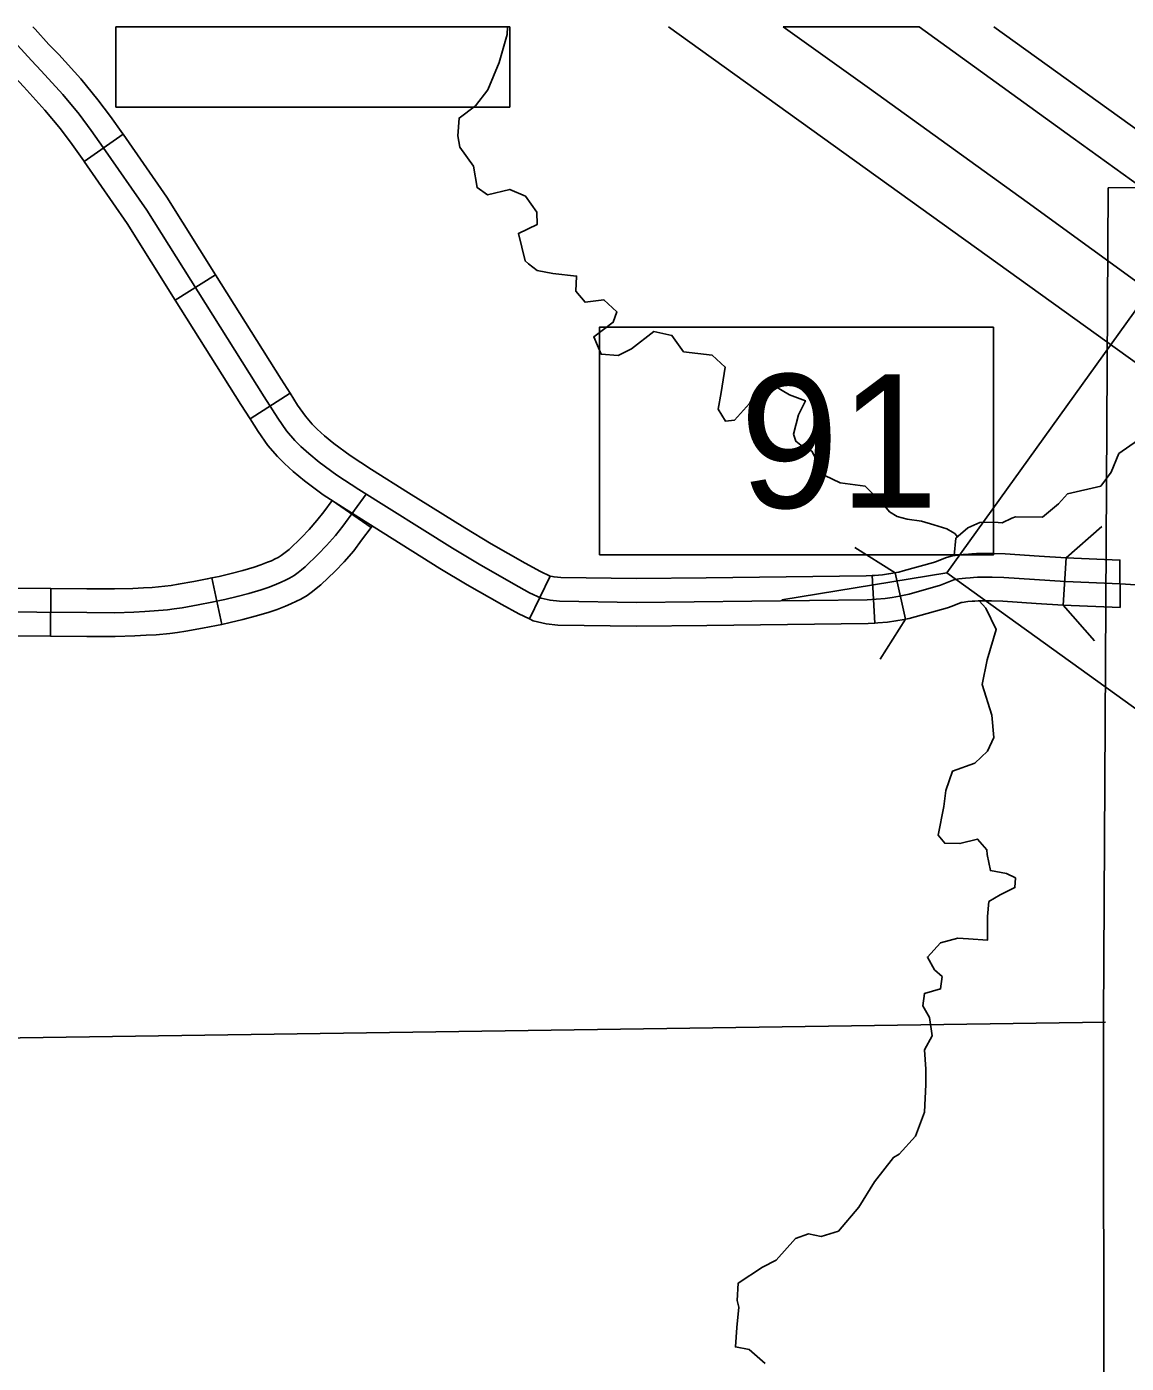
# Model space of a CAD drawing. Extents: x -492261 to -432772, y 1441225 to 1452922.
# Drawn here: x -458231 to -458131.7, y 1451671.3 to 1451792 of the extents above; entities that cross this region are included whole.
import ezdxf

# ---------------------------------------------------------------- set-up
doc = ezdxf.new("R2010")
doc.units = 0
doc.layers.add('Default', color=7, linetype='Continuous')

msp = doc.modelspace()

# ---------------------------------------------------------------- linework, layer by layer
at = {"layer": 'Default'}
for p, q in [((-458187.39, 1451791.96), (-458222.96, 1451791.96)), ((-458222.96, 1451791.96), (-458222.96, 1451784.7)), ((-458187.39, 1451784.7), (-458187.39, 1451791.96)), ((-458150.42, 1451791.96), (-458162.71, 1451791.96)), ((-458162.71, 1451791.96), (-458154.92, 1451786.39)), ((-458136.51, 1451781.9), (-458150.42, 1451791.96)), ((-458112.5, 1451791.96), (-458147.94, 1451742.66)), ((-458154.92, 1451786.39), (-458140.69, 1451776.11)), ((-458222.96, 1451784.7), (-458187.39, 1451784.7)), ((-458225.81, 1451779.8), (-458222.29, 1451782.25)), ((-458121.79, 1451771.23), (-458136.51, 1451781.9)), ((-458140.69, 1451776.11), (-458125.98, 1451765.45)), ((-458217.58, 1451767.29), (-458213.95, 1451769.57)), ((-458210.83, 1451756.56), (-458207.22, 1451758.88)), ((-458199.9, 1451746.76), (-458203.43, 1451749.19)), ((-458213.38, 1451738.01), (-458214.27, 1451742.2)), ((-458183.74, 1451742.35), (-458185.61, 1451738.5)), ((-458147.94, 1451742.66), (-458162.82, 1451740.22)), ((-458154.42, 1451738.13), (-458154.67, 1451742.41)), ((-458147.94, 1451742.66), (-458129.56, 1451729.45)), ((-458228.85, 1451736.95), (-458228.82, 1451741.24)), ((-458154.42, 1451738.13), (-458154.42, 1451738.13))]:
    msp.add_line(p, q, dxfattribs=at)
for points in [[(-458230.44, 1451791.96), (-458230.23, 1451791.73), (-458228.99, 1451790.36), (-458228.11, 1451789.44), (-458226.1, 1451787.24), (-458224.58, 1451785.37), (-458223.44, 1451783.86), (-458222.33, 1451782.3), (-458222.29, 1451782.25)], [(-458222.96, 1451784.7), (-458187.39, 1451784.7), (-458187.39, 1451791.96)], [(-458222.96, 1451791.96), (-458222.96, 1451784.7)], [(-458187.6, 1451791.96), (-458187.63, 1451791.27), (-458188.35, 1451788.74), (-458189.38, 1451786.25), (-458190.49, 1451784.83), (-458191.96, 1451783.71), (-458192.07, 1451782.1), (-458191.9, 1451781.08), (-458190.67, 1451779.38), (-458190.34, 1451777.44), (-458189.41, 1451776.77), (-458187.39, 1451777.27), (-458185.98, 1451776.67), (-458184.95, 1451775.22), (-458184.9, 1451774.11), (-458186.6, 1451773.3), (-458186, 1451770.82), (-458185.68, 1451770.54), (-458184.9, 1451769.95), (-458183.49, 1451769.67), (-458181.35, 1451769.45), (-458181.41, 1451768.08), (-458180.59, 1451767.09), (-458178.88, 1451767.32), (-458177.71, 1451766.23), (-458178.06, 1451765.28), (-458179.81, 1451763.98), (-458179.12, 1451762.39), (-458177.6, 1451762.28), (-458176.41, 1451762.87), (-458174.39, 1451764.46), (-458172.75, 1451764.09), (-458171.7, 1451762.62), (-458169.12, 1451762.3), (-458167.93, 1451761.24), (-458168.31, 1451758.94), (-458168.56, 1451757.44), (-458167.91, 1451756.34), (-458167.11, 1451756.44), (-458165.74, 1451757.96), (-458164.92, 1451759.46), (-458163.96, 1451759.8), (-458162.13, 1451758.72), (-458160.69, 1451758.2), (-458161.33, 1451756.93), (-458161.77, 1451755.17)], [(-457859.56, 1451760.24), (-457924.81, 1451741.62), (-457974.79, 1451726.53), (-458009.12, 1451717.04), (-458030.62, 1451710.67), (-458036.31, 1451709.14), (-458038.99, 1451708.6), (-458041.92, 1451708.27), (-458044.65, 1451708.18), (-458046.68, 1451708.21), (-458049.89, 1451708.64), (-458051.23, 1451708.8), (-458053.39, 1451709.01), (-458057.99, 1451710.52), (-458096.81, 1451737.16), (-458173.05, 1451791.96)], [(-457864.26, 1451776.73), (-457929.64, 1451758.07), (-457979.55, 1451743), (-458013.84, 1451733.53), (-458035.29, 1451727.17), (-458040.23, 1451725.83), (-458041.63, 1451725.55), (-458043.14, 1451725.39), (-458044.84, 1451725.33), (-458045.44, 1451725.34), (-458047.73, 1451725.64), (-458049.37, 1451725.84), (-458049.84, 1451725.89), (-458050.31, 1451726.04), (-458086.96, 1451751.19), (-458143.68, 1451791.96)], [(-458235.41, 1451791.06), (-458233.4, 1451788.84), (-458232.13, 1451787.45), (-458231.25, 1451786.52), (-458229.35, 1451784.44), (-458227.96, 1451782.73), (-458226.9, 1451781.33), (-458225.84, 1451779.84), (-458225.81, 1451779.8)], [(-458231.82, 1451790.29), (-458230.56, 1451788.91), (-458229.68, 1451787.98), (-458227.72, 1451785.84), (-458226.27, 1451784.05), (-458225.17, 1451782.6), (-458224.08, 1451781.07), (-458220.14, 1451775.39), (-458209.56, 1451758.55), (-458208.32, 1451756.62), (-458207.53, 1451755.47), (-458206.78, 1451754.62), (-458206.24, 1451754.08), (-458205.52, 1451753.42), (-458204.6, 1451752.65), (-458203, 1451751.47), (-458201.02, 1451750.18), (-458192.57, 1451744.88), (-458190.14, 1451743.44), (-458187.05, 1451741.67), (-458185.59, 1451740.87), (-458184.56, 1451740.37), (-458183.74, 1451740.18), (-458182.9, 1451740.09), (-458175.93, 1451739.99), (-458155.12, 1451740.23), (-458154.32, 1451740.28), (-458153.51, 1451740.35), (-458152.85, 1451740.44), (-458152.19, 1451740.56), (-458151.79, 1451740.64), (-458151.32, 1451740.75), (-458148.5, 1451741.55), (-458148.19, 1451741.66), (-458147.29, 1451742.02), (-458147.15, 1451742.06), (-458147.03, 1451742.08), (-458146.86, 1451742.11), (-458146.23, 1451742.19), (-458145.82, 1451742.22), (-458145.53, 1451742.24), (-458145.17, 1451742.26), (-458144.51, 1451742.28), (-458143.83, 1451742.27), (-458142.77, 1451742.23), (-458137.25, 1451741.88), (-458132.29, 1451741.66)], [(-458222.29, 1451782.25), (-458218.35, 1451776.57), (-458213.95, 1451769.57)], [(-458225.81, 1451779.8), (-458221.93, 1451774.21), (-458217.58, 1451767.29)], [(-458021.81, 1451779.44), (-458096.27, 1451777.79), (-458133.36, 1451777.41), (-458133.8, 1451702.38), (-458133.74, 1451664.48), (-458096.94, 1451664.99), (-458022.1, 1451666.56), (-458022.12, 1451704.87), (-458021.81, 1451779.44)], [(-458213.95, 1451769.57), (-458208.03, 1451760.14), (-458207.22, 1451758.88)], [(-458217.58, 1451767.29), (-458211.65, 1451757.85), (-458210.83, 1451756.56)], [(-458179.29, 1451744.28), (-458143.72, 1451744.28), (-458143.72, 1451764.83), (-458179.29, 1451764.83), (-458179.29, 1451744.28)], [(-458120.86, 1451761.69), (-458122.87, 1451760.32), (-458124.69, 1451758.45), (-458126.08, 1451756.56), (-458127.59, 1451754.93), (-458128.83, 1451754.3), (-458130.72, 1451754.61), (-458132.41, 1451753.43), (-458133.09, 1451751.75), (-458134.03, 1451750.48), (-458137.05, 1451749.79), (-458137.85, 1451748.88), (-458139.29, 1451747.68), (-458141.74, 1451747.72), (-458142.05, 1451747.6), (-458142.93, 1451747.18), (-458143.65, 1451747.25), (-458144.96, 1451747.22), (-458146.03, 1451746.72), (-458147.13, 1451745.78), (-458147.28, 1451744.22)], [(-458207.22, 1451758.88), (-458206.54, 1451757.8), (-458205.84, 1451756.79), (-458205.22, 1451756.09), (-458204.76, 1451755.63), (-458204.1, 1451755.03), (-458203.28, 1451754.33), (-458201.78, 1451753.24), (-458199.87, 1451751.99), (-458196.53, 1451749.89)], [(-458209.03, 1451757.72), (-458208.32, 1451756.62), (-458207.53, 1451755.47), (-458206.78, 1451754.62), (-458206.24, 1451754.08), (-458205.52, 1451753.42), (-458204.6, 1451752.65), (-458203, 1451751.47), (-458201.02, 1451750.18), (-458192.57, 1451744.88), (-458190.14, 1451743.44), (-458187.05, 1451741.67), (-458185.59, 1451740.87), (-458184.56, 1451740.37), (-458183.74, 1451740.18), (-458182.9, 1451740.09), (-458175.93, 1451739.99), (-458155.12, 1451740.23), (-458154.32, 1451740.28), (-458153.51, 1451740.35), (-458152.85, 1451740.44), (-458152.19, 1451740.56), (-458151.79, 1451740.64), (-458151.32, 1451740.75), (-458148.5, 1451741.55), (-458148.19, 1451741.66), (-458147.29, 1451742.02), (-458147.15, 1451742.06), (-458147.03, 1451742.08), (-458146.86, 1451742.11), (-458146.23, 1451742.19), (-458145.82, 1451742.22), (-458145.53, 1451742.24), (-458145.17, 1451742.26), (-458144.51, 1451742.28), (-458143.83, 1451742.27), (-458142.77, 1451742.23), (-458137.25, 1451741.88), (-458132.29, 1451741.66)], [(-458198.81, 1451746.27), (-458202.17, 1451748.38), (-458204.22, 1451749.71), (-458205.93, 1451750.96), (-458206.93, 1451751.8), (-458207.72, 1451752.53), (-458208.35, 1451753.15), (-458209.22, 1451754.15), (-458210.11, 1451755.43), (-458210.83, 1451756.56)], [(-458161.77, 1451755.17), (-458161.56, 1451754.54), (-458161.1, 1451754.18), (-458160.11, 1451753.63), (-458158.93, 1451751.45), (-458157.57, 1451750.78), (-458155.31, 1451750.49), (-458153.82, 1451749.05), (-458153.09, 1451748.18), (-458152.42, 1451747.76), (-458151.5, 1451747.5), (-458150.22, 1451747.32), (-458149.09, 1451747), (-458147.92, 1451746.62), (-458147.42, 1451746.34), (-458147.22, 1451746.2), (-458146.97, 1451745.91)], [(-458239.14, 1451739.18), (-458225.57, 1451739.07), (-458223.03, 1451739.06), (-458221.31, 1451739.12), (-458220.32, 1451739.17), (-458219.49, 1451739.22), (-458218.3, 1451739.33), (-458217.67, 1451739.41), (-458216.96, 1451739.51), (-458215.53, 1451739.76), (-458214.27, 1451740.01), (-458213.12, 1451740.25), (-458212.01, 1451740.54), (-458210.93, 1451740.81), (-458209.84, 1451741.13), (-458209.12, 1451741.37), (-458208.44, 1451741.63), (-458208.03, 1451741.81), (-458207.62, 1451742), (-458207.27, 1451742.18), (-458206.86, 1451742.42), (-458206.49, 1451742.69), (-458206.2, 1451742.92), (-458205.87, 1451743.19), (-458204.67, 1451744.34), (-458203.92, 1451745.12), (-458203.13, 1451746.02), (-458202.47, 1451746.88), (-458200.34, 1451749.76)], [(-458214.27, 1451742.2), (-458213.61, 1451742.34), (-458212.54, 1451742.61), (-458211.49, 1451742.88), (-458210.47, 1451743.17), (-458209.85, 1451743.38), (-458209.25, 1451743.62), (-458208.91, 1451743.76), (-458208.58, 1451743.92), (-458208.3, 1451744.06), (-458208.02, 1451744.22), (-458207.78, 1451744.4), (-458207.54, 1451744.59), (-458207.3, 1451744.78), (-458206.18, 1451745.86), (-458205.49, 1451746.58), (-458204.79, 1451747.38), (-458204.18, 1451748.17), (-458203.43, 1451749.19)], [(-458196.53, 1451749.89), (-458191.45, 1451746.71), (-458189.06, 1451745.29), (-458186, 1451743.53), (-458184.61, 1451742.77), (-458183.74, 1451742.35)], [(-458213.38, 1451738.01), (-458212.63, 1451738.17), (-458211.48, 1451738.46), (-458210.37, 1451738.75), (-458209.2, 1451739.08), (-458208.39, 1451739.35), (-458207.63, 1451739.64), (-458207.14, 1451739.85), (-458206.65, 1451740.09), (-458206.24, 1451740.3), (-458205.69, 1451740.62), (-458205.21, 1451740.97), (-458204.85, 1451741.25), (-458204.44, 1451741.59), (-458203.16, 1451742.82), (-458202.34, 1451743.67), (-458201.47, 1451744.66), (-458200.76, 1451745.6), (-458199.9, 1451746.76)], [(-458199.9, 1451746.76), (-458199.8, 1451746.89)], [(-458137.16, 1451744.02), (-458133.94, 1451746.85)], [(-458185.61, 1451738.5), (-458186.58, 1451738.96), (-458188.1, 1451739.8), (-458191.22, 1451741.59), (-458193.69, 1451743.05), (-458198.81, 1451746.27)], [(-458156.22, 1451744.95), (-458152.6, 1451742.66)], [(-458152.6, 1451742.66), (-458152.46, 1451742.69), (-458152.26, 1451742.73), (-458151.86, 1451742.83), (-458149.14, 1451743.6), (-458148.94, 1451743.67), (-458147.96, 1451744.06), (-458147.63, 1451744.15), (-458147.43, 1451744.19), (-458147.19, 1451744.23), (-458146.44, 1451744.32), (-458145.98, 1451744.36), (-458145.67, 1451744.38), (-458145.26, 1451744.4), (-458144.52, 1451744.42), (-458143.77, 1451744.41), (-458142.66, 1451744.37), (-458139.59, 1451744.17)], [(-458139.59, 1451744.17), (-458137.16, 1451744.02)], [(-458132.27, 1451739.52), (-458137.43, 1451739.74), (-458137.16, 1451744.02)], [(-458137.16, 1451744.02), (-458132.3, 1451743.81), (-458132.27, 1451739.52)], [(-458228.82, 1451741.24), (-458225.56, 1451741.21), (-458223.06, 1451741.21), (-458221.4, 1451741.26), (-458220.44, 1451741.31), (-458219.66, 1451741.35), (-458218.53, 1451741.46), (-458217.96, 1451741.53), (-458217.31, 1451741.63), (-458215.92, 1451741.87), (-458214.7, 1451742.11), (-458214.27, 1451742.2)], [(-458183.85, 1451742.4), (-458183.38, 1451742.3), (-458182.77, 1451742.23), (-458175.93, 1451742.14), (-458169.66, 1451742.21)], [(-458169.66, 1451742.21), (-458155.2, 1451742.38), (-458154.67, 1451742.41)], [(-458154.67, 1451742.41), (-458154.47, 1451742.42), (-458153.74, 1451742.48), (-458153.18, 1451742.56), (-458152.6, 1451742.66)], [(-458152.6, 1451742.66), (-458151.66, 1451738.48), (-458151.77, 1451738.46), (-458152.52, 1451738.32), (-458153.28, 1451738.22), (-458154.16, 1451738.14), (-458154.42, 1451738.13)], [(-458243.96, 1451741.22), (-458242.75, 1451741.25), (-458239.15, 1451741.32), (-458228.82, 1451741.24)], [(-458132.29, 1451741.66), (-458128.05, 1451741.4), (-458127.39, 1451741.29), (-458126.58, 1451741.11), (-458126, 1451740.95), (-458125.38, 1451740.75), (-458125.09, 1451740.63), (-458124.8, 1451740.52), (-458124.18, 1451740.23), (-458123.62, 1451739.94), (-458123.18, 1451739.69), (-458115.54, 1451734.48), (-458107.31, 1451729.03), (-458098.6, 1451723.3), (-458090.19, 1451717.45)], [(-458145.02, 1451740.12), (-458144.4, 1451739.47), (-458143.47, 1451737.54), (-458144.3, 1451734.8), (-458144.74, 1451732.59), (-458143.88, 1451729.8), (-458143.69, 1451727.8), (-458144.27, 1451726.55), (-458145.39, 1451725.47), (-458147.43, 1451724.77), (-458148.02, 1451723.01), (-458148.19, 1451721.58), (-458148.71, 1451718.99), (-458148.12, 1451718.26), (-458146.75, 1451718.22), (-458145.16, 1451718.63), (-458144.31, 1451717.67), (-458144.3, 1451717.24), (-458143.99, 1451715.79), (-458142.55, 1451715.53), (-458141.74, 1451715.12), (-458141.78, 1451714.25), (-458143.11, 1451713.6), (-458144.15, 1451712.98), (-458144.27, 1451711.63), (-458144.25, 1451709.51), (-458145.97, 1451709.62), (-458146.94, 1451709.68), (-458148.5, 1451709.25), (-458149.68, 1451707.97), (-458149.05, 1451706.83), (-458148.35, 1451706.22), (-458148.5, 1451705.1), (-458149.95, 1451704.7), (-458150.1, 1451703.58), (-458149.48, 1451702.53), (-458149.24, 1451700.87), (-458149.93, 1451699.6), (-458149.81, 1451697.85), (-458149.81, 1451696.48), (-458149.95, 1451693.98), (-458150.76, 1451691.82), (-458152.24, 1451690.18), (-458152.75, 1451689.89), (-458154.45, 1451687.68), (-458155.86, 1451685.39), (-458157.72, 1451683.23), (-458159.28, 1451682.77), (-458160.43, 1451683), (-458161.59, 1451682.58)], [(-458151.66, 1451738.48), (-458151.48, 1451738.52), (-458151.32, 1451738.55), (-458150.78, 1451738.68), (-458147.86, 1451739.51), (-458147.45, 1451739.65), (-458146.64, 1451739.98), (-458146.63, 1451739.98), (-458146.54, 1451739.99), (-458146.02, 1451740.06), (-458145.65, 1451740.09), (-458145.39, 1451740.11), (-458145.09, 1451740.12), (-458144.49, 1451740.14), (-458143.89, 1451740.13), (-458142.88, 1451740.09), (-458139.86, 1451739.9)], [(-458139.86, 1451739.9), (-458137.43, 1451739.74)], [(-458134.6, 1451736.52), (-458137.43, 1451739.74)], [(-458185.61, 1451738.5), (-458185.28, 1451738.33), (-458184.1, 1451738.07), (-458183.04, 1451737.94), (-458175.93, 1451737.85), (-458169.61, 1451737.92)], [(-458169.61, 1451737.92), (-458155.04, 1451738.09), (-458154.42, 1451738.13)], [(-458151.66, 1451738.48), (-458153.95, 1451734.86)], [(-458243.87, 1451736.94), (-458242.66, 1451736.96), (-458239.13, 1451737.03), (-458228.85, 1451736.95)], [(-458228.85, 1451736.95), (-458225.58, 1451736.93), (-458223, 1451736.92), (-458221.23, 1451736.98), (-458220.21, 1451737.03), (-458219.32, 1451737.08), (-458218.07, 1451737.2), (-458217.38, 1451737.28), (-458216.62, 1451737.4), (-458215.14, 1451737.66), (-458213.85, 1451737.91), (-458213.38, 1451738.01)], [(-458684.71, 1451697.35), (-458543.2, 1451702.52), (-458395.41, 1451698.88), (-458244.14, 1451700.51), (-458133.6, 1451702.11)], [(-458161.59, 1451682.58), (-458163.35, 1451680.63), (-458164.57, 1451680), (-458166.76, 1451678.55), (-458166.87, 1451676.98), (-458166.72, 1451676.38), (-458166.88, 1451674.54), (-458167.01, 1451672.79), (-458165.78, 1451672.56), (-458164.33, 1451671.3)]]:
    msp.add_lwpolyline(points, dxfattribs=at)
msp.add_lwpolyline([(-458179.29, 1451744.28), (-458143.72, 1451744.28), (-458143.72, 1451764.83), (-458179.29, 1451764.83)], close=True, dxfattribs=at)

# ---------------------------------------------------------------- texts
msp.add_text('91', height=12.057, dxfattribs=at).set_placement((-458166.63, 1451748.53))

doc.saveas('drawing.dxf')
